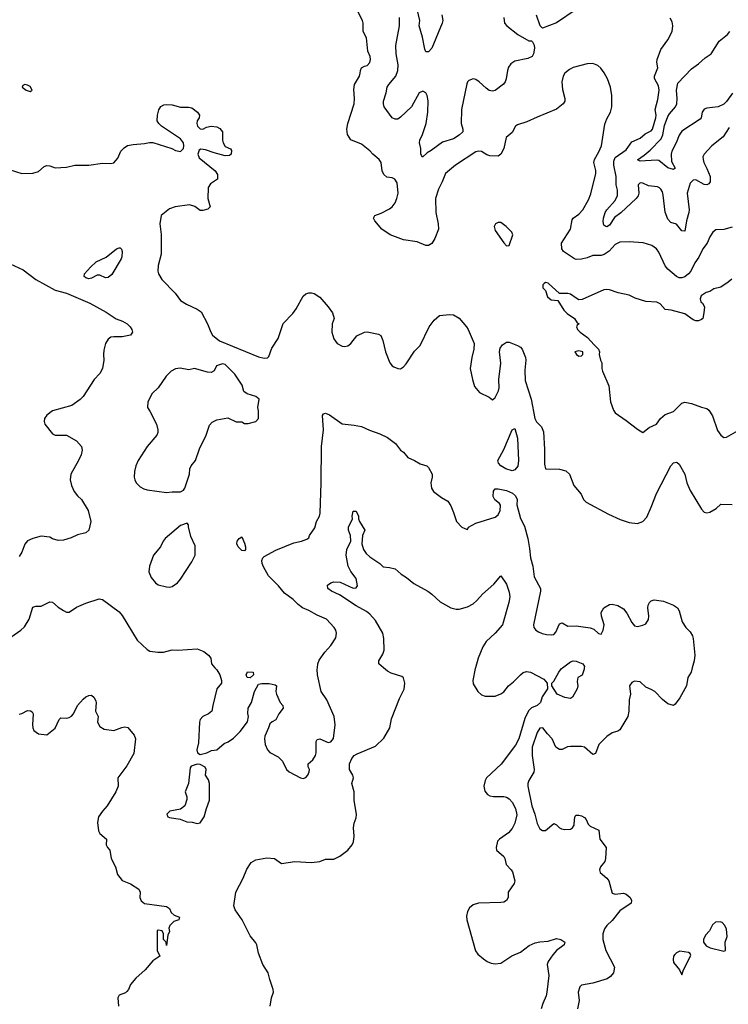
# Model space of a CAD drawing. Header units: inches. Extents: x 2001573 to 2220545, y 644482 to 846830.
# Tile 262 of 656: x 2113335 to 2118423, y 707583 to 714655. Entities that reach past the tile are written whole.
import ezdxf

# ---------------------------------------------------------------- set-up
doc = ezdxf.new("R2010")
doc.units = ezdxf.units.IN
doc.header["$MEASUREMENT"] = 0
doc.layers.add('C1710', color=7, linetype='Continuous')
doc.layers.add('C1711', color=7, linetype='Continuous')

msp = doc.modelspace()

# ---------------------------------------------------------------- linework, layer by layer
at = {"layer": 'C1710', "color": 5}
for points, elevation in [([(2114736.8, 710000), (2114750, 709984.7), (2114770.7, 709950), (2114784, 709910), (2114784, 709890), (2114750.5, 709849.5), (2114720.7, 709730), (2114714.8, 709690), (2114690.8, 709670), (2114650, 709649.6), (2114630, 709629), (2114624.9, 709610), (2114617.6, 709462.4), (2114607.3, 709410), (2114610.7, 709390.7), (2114630, 709378.8), (2114678, 709390), (2114712.9, 709407.1), (2114750, 709411.3), (2114803.7, 709456.3), (2114832.3, 709467.7), (2114870, 709496), (2114917, 709543), (2114970, 709612), (2114978, 709650), (2114972.5, 709672.5), (2114976, 709710), (2114999, 709750), (2115021.2, 709830), (2115050, 709882), (2115073.6, 709886.4), (2115126.4, 709886.4), (2115170, 709878), (2115178, 709870), (2115174, 709830), (2115179.1, 709810), (2115204.9, 709750), (2115224, 709730), (2115227.7, 709710), (2115196.4, 709670), (2115173.2, 709626.8), (2115146.8, 709613.2), (2115130, 709598), (2115122, 709570), (2115094, 709510), (2115092, 709490), (2115098.4, 709450), (2115113, 709410), (2115131.5, 709391.5), (2115190, 709360.3), (2115223, 709330), (2115250.4, 709270), (2115270, 709252), (2115350, 709210.3), (2115370, 709206.4), (2115390, 709212.4), (2115404.7, 709230), (2115414, 709254), (2115415.1, 709270), (2115406, 709290), (2115406, 709310), (2115439.6, 709340.4), (2115459.7, 709370), (2115464.4, 709390), (2115464.2, 709470), (2115470, 709486), (2115490, 709490.4), (2115550, 709463), (2115570, 709468.4), (2115587, 709493), (2115598.9, 709590), (2115593.6, 709650), (2115539.6, 709770), (2115498.4, 709830), (2115473.6, 709950), (2115471.6, 709990), (2115472.8, 710000)], 340), ([(2115133.2, 707570), (2115142.7, 707630), (2115156, 707670), (2115155.1, 707690), (2115130, 707762), (2115119.6, 707810), (2115081.6, 707870), (2115049.6, 707950), (2115037.4, 708010), (2115030, 708026), (2114990, 708075.1), (2114931.8, 708190), (2114881.1, 708261.1), (2114873.1, 708290), (2114887, 708390), (2114939, 708490), (2114966.4, 708553.6), (2114998, 708602), (2115030, 708621.1), (2115110, 708635.2), (2115164.7, 708630), (2115215.3, 708595.3), (2115310, 708608.2), (2115430, 708602), (2115489.7, 708610.3), (2115530, 708625.5), (2115590, 708626), (2115633.1, 708646.9), (2115690, 708690.6), (2115721.6, 708730), (2115731.3, 708750), (2115735.6, 708790), (2115731.8, 708850), (2115735.5, 708884.5), (2115750, 708922), (2115752.2, 708947.8), (2115736.8, 709050), (2115736.9, 709110), (2115719.6, 709170), (2115731.6, 709210), (2115727.6, 709230), (2115703.5, 709270), (2115702.4, 709310), (2115719.7, 709350), (2115735.6, 709370), (2115757.1, 709382.9), (2115890, 709437.6), (2115950, 709495.8), (2115992.4, 709570), (2116005.7, 709634.3), (2116061.1, 709778.9), (2116094.3, 709845.7), (2116100.2, 709890), (2116090, 709927.6), (2116077.9, 709937.9), (2116002.3, 709962.3), (2115975.9, 709975.9), (2115947.7, 710000)], 320), ([(2116607, 710000), (2116605.5, 709994.5), (2116588.7, 709910), (2116590, 709886), (2116624, 709830), (2116650, 709806.8), (2116676.3, 709796.3), (2116750, 709797.1), (2116790, 709814), (2116810, 709828.7), (2116844.2, 709870), (2116880.5, 709899.5), (2116930, 709950.4), (2116950, 709967.3), (2116973.5, 709973.5), (2117002, 709970), (2117097.5, 709917.5), (2117122, 709890), (2117124.7, 709850), (2117087.1, 709792.9), (2117074.8, 709750), (2117050.8, 709730), (2117010, 709713.3), (2116987.7, 709692.3), (2116963.1, 709636.9), (2116918, 709490), (2116894.7, 709445.3), (2116791.9, 709308.1), (2116686.4, 709210), (2116676.4, 709190), (2116666.7, 709150), (2116674.4, 709114.4), (2116693, 709090), (2116710, 709080.9), (2116736, 709076), (2116810, 709076.5), (2116830, 709072.3), (2116850, 709059.1), (2116870, 709036.1), (2116895.7, 708990), (2116903.4, 708943.4), (2116890, 708884.7), (2116870, 708846.6), (2116845.7, 708814.3), (2116780.3, 708770), (2116765.4, 708754.6), (2116756.9, 708710), (2116758, 708690), (2116810, 708644.9), (2116819.5, 708630), (2116827.9, 708587.9), (2116864.9, 708550), (2116873.8, 708533.8), (2116890.5, 708470), (2116886.4, 708450), (2116842, 708390), (2116842.4, 708350), (2116830.2, 708329.8), (2116810, 708316.9), (2116790, 708313.5), (2116630.4, 708309.6), (2116590, 708297), (2116564.2, 708275.8), (2116550.4, 708250), (2116544.1, 708215.9), (2116546, 708190), (2116607.3, 707967.3), (2116624.4, 707944.4), (2116664, 707910), (2116690.3, 707890.3), (2116719.9, 707879.9), (2116750, 707874.4), (2116790, 707878), (2116868.5, 707931.5), (2116930, 707958.7), (2116993.3, 708006.7), (2117035.5, 708024.5), (2117070, 708032.7), (2117130, 708035.9), (2117190, 708055.8), (2117220.5, 708050), (2117248.5, 708030), (2117244.6, 708010), (2117190, 707969.8), (2117162.2, 707937.8), (2117130.2, 707890), (2117122.2, 707870), (2117134.2, 707790), (2117120.9, 707670), (2117115.4, 707644.6), (2117090.2, 707590), (2117078.6, 707550)], 320), ([(2118163.9, 710000), (2118155.5, 709970), (2118133, 709930), (2118122, 709870), (2118075.9, 709784.1), (2118042, 709738), (2118030, 709729), (2117990, 709742.7), (2117950, 709772.7), (2117894.5, 709830), (2117870, 709845.6), (2117830, 709862), (2117790, 709900.7), (2117750, 709904.5), (2117730, 709895.1), (2117713.4, 709870), (2117721.6, 709810), (2117710.4, 709770), (2117708.7, 709690), (2117702.4, 709650), (2117644.9, 709555.1), (2117630, 709544.5), (2117590, 709533.6), (2117550, 709506.3), (2117493.7, 709450), (2117470, 709383.7), (2117450, 709377.6), (2117390, 709429.7), (2117370, 709435.5), (2117290, 709436.2), (2117268.5, 709431.5), (2117230, 709413.2), (2117210, 709414), (2117185.2, 709430), (2117159.3, 709490), (2117125.1, 709525.1), (2117092, 709570), (2117070, 709567), (2117050, 709536), (2117014, 709430), (2117013.8, 709370), (2117029, 709270), (2117026.3, 709250), (2116990.3, 709190), (2116983.6, 709170), (2116984, 709150), (2117012.5, 709010), (2117033.8, 708950), (2117050, 708881), (2117070, 708844), (2117090, 708831), (2117110, 708831.3), (2117170, 708882), (2117190, 708871.3), (2117210.5, 708850.5), (2117224.9, 708844.9), (2117250, 708838.4), (2117290, 708841.3), (2117303.7, 708850), (2117316.2, 708870), (2117318, 708910), (2117324.1, 708935.9), (2117330, 708941), (2117350, 708942), (2117370, 708936.4), (2117390, 708924), (2117402, 708910), (2117416.1, 708876.1), (2117430, 708862), (2117493, 708833), (2117500.7, 708770), (2117544.9, 708710), (2117542, 708630), (2117536.3, 708610), (2117505.3, 708570), (2117498.7, 708550), (2117503.1, 708530), (2117550.2, 708490.2), (2117565.5, 708470), (2117590, 708381), (2117610, 708374.8), (2117670, 708382), (2117690, 708375.3), (2117717.6, 708350), (2117728.2, 708330), (2117724.9, 708310), (2117644.8, 708255.2), (2117590, 708184.5), (2117550.4, 708149.6), (2117534, 708126), (2117523, 708090), (2117523.1, 708050), (2117543.7, 707970), (2117606.4, 707850), (2117598.4, 707810), (2117577.3, 707782.7), (2117553.4, 707766.6), (2117450, 707735.6), (2117370, 707722), (2117356.3, 707710), (2117344.2, 707670), (2117352, 707610), (2117340.4, 707550)], 340), ([(2117389.1, 710000), (2117387.7, 709990), (2117373.7, 709946.3), (2117342, 709930), (2117338, 709902), (2117342.8, 709870), (2117337.3, 709850), (2117304.7, 709790), (2117290, 709779), (2117250, 709786), (2117195.3, 709810), (2117155.3, 709870), (2117155.3, 709890), (2117170, 709904.7), (2117206, 709970), (2117225.8, 709994.2), (2117233.5, 710000)], 320), ([(2113330, 709668), (2113350, 709672.7), (2113390, 709692.7), (2113412.3, 709692.3), (2113425.2, 709685.2), (2113432.4, 709670), (2113426.7, 709590), (2113428.4, 709570), (2113437.3, 709550), (2113470, 709526), (2113530, 709518), (2113590, 709567.7), (2113617.2, 709630), (2113630, 709640.7), (2113670, 709638), (2113690, 709642.8), (2113706.4, 709653.6), (2113720.4, 709670), (2113749.7, 709730), (2113790, 709774.9), (2113810, 709792.7), (2113830, 709802), (2113850, 709804), (2113870, 709786.8), (2113881.7, 709761.7), (2113884.4, 709750), (2113878.4, 709690), (2113898, 709650), (2113893.4, 709610), (2113910, 709578.7), (2113940.7, 709560.7), (2114010, 709550.3), (2114067.3, 709572.7), (2114090, 709576.6), (2114110, 709572.1), (2114157, 709517), (2114165.8, 709490), (2114154.7, 709385.3), (2114104.5, 709295.5), (2114039.3, 709210), (2114042, 709150), (2114025.7, 709110), (2113963.6, 709010), (2113928.9, 708971.1), (2113900.7, 708930), (2113893.2, 708890), (2113899.7, 708830), (2113910.4, 708810), (2113959.1, 708770), (2113954.8, 708730), (2113964.7, 708710), (2113982, 708690), (2113990.3, 708630), (2114021.7, 708570), (2114035.9, 708515.9), (2114070, 708473), (2114130, 708448), (2114190.8, 708410), (2114200.7, 708390), (2114197.3, 708350), (2114206.9, 708326.9), (2114230, 708308.5), (2114390, 708284.9), (2114410.4, 708270.4), (2114423.1, 708243.1), (2114443.1, 708223.1), (2114482, 708210), (2114478, 708190), (2114442, 708178), (2114413.4, 708150), (2114406, 708130), (2114410, 708106), (2114399.6, 708080.4), (2114390, 708006), (2114386, 708030), (2114368, 708050), (2114368, 708090), (2114358, 708110), (2114330, 708116), (2114321, 708110), (2114322.8, 707970), (2114342, 707930), (2114290, 707894.5), (2114235.5, 707830), (2114168.2, 707770), (2114130, 707726), (2114117, 707690), (2114105, 707675), (2114093.8, 707666.2), (2114048.9, 707650), (2114040.3, 707630), (2114044.4, 707570)], 320)]:
    msp.add_lwpolyline(points, dxfattribs=dict(at, elevation=elevation))
for points, elevation in [([(2114990, 709928.7), (2114969, 709930), (2114962, 709950), (2114970, 709972), (2115012, 709970), (2115014, 709950)], 340), ([(2114610, 709309), (2114567.1, 709292.9), (2114558, 709282), (2114547, 709170), (2114523.8, 709110), (2114534.4, 709074.4), (2114534.4, 709054.4), (2114519.5, 709010), (2114490, 708985.1), (2114412, 708970), (2114391, 708950), (2114398, 708930), (2114410, 708924.9), (2114486.8, 708913.2), (2114534.6, 708894.6), (2114572.2, 708892.2), (2114610, 708883), (2114630, 708887.7), (2114660.5, 708930), (2114675.6, 708990), (2114697.4, 709050), (2114698.4, 709170), (2114690, 709195.3), (2114668.7, 709230), (2114673.2, 709270), (2114665.6, 709285.6), (2114630, 709305.2)], 340), ([(2118364.5, 708175.5), (2118330, 708172.7), (2118310, 708154), (2118288.1, 708111.9), (2118259.9, 708080.1), (2118244.7, 708050), (2118244.7, 708030), (2118264.5, 708004.5), (2118292, 707990), (2118390, 707964), (2118402, 707970), (2118400.9, 708030), (2118415.1, 708070), (2118410, 708122), (2118398.4, 708150), (2118379, 708170)], 360), ([(2118075.3, 707964.7), (2118050, 707954), (2118038.5, 707941.5), (2118030, 707928), (2118026.2, 707906.2), (2118030, 707884.7), (2118072, 707830), (2118090, 707794), (2118102, 707830), (2118153.2, 707933.2), (2118149, 707949), (2118136.5, 707956.5)], 360)]:
    msp.add_lwpolyline(points, close=True, dxfattribs=dict(at, elevation=elevation))
at = {"layer": 'C1711', "color": 5}
for points, elevation in [([(2118450, 713166.3), (2118390, 713148.2), (2118333.7, 713146.3), (2118311.5, 713128.5), (2118290, 713095.1), (2118271, 713049), (2118239.5, 713010), (2118211.1, 712950), (2118181.7, 712910), (2118154.7, 712850), (2118137.6, 712830), (2118110, 712809), (2118090, 712801.2), (2118070, 712801.4), (2118051.6, 712811.6), (2117990, 712863.5), (2117970, 712886.2), (2117924.7, 712984.7), (2117907.1, 713010), (2117873.7, 713033.7), (2117812.2, 713052.2), (2117710, 713059.7), (2117643.6, 713056.4), (2117610, 713039.8), (2117568.3, 712991.7), (2117531.5, 712968.5), (2117510, 712962.6), (2117450, 712962.4), (2117410, 712944.8), (2117370, 712935), (2117330, 712932.6), (2117318, 712938), (2117240.8, 712990), (2117228.2, 713010), (2117225.5, 713050), (2117288.7, 713150), (2117302, 713218), (2117309.8, 713230.2), (2117350, 713259.6), (2117379.2, 713290), (2117419, 713361), (2117436.6, 713403.4), (2117472.3, 713550), (2117472.8, 713572.8), (2117458.6, 713630), (2117461.8, 713650), (2117494.1, 713705.9), (2117511.4, 713750), (2117535.9, 713904.1), (2117550, 713944), (2117576.9, 713990), (2117587.6, 714030), (2117587.3, 714110), (2117576.2, 714170), (2117555.6, 714230), (2117532.5, 714272.5), (2117507, 714307), (2117486.3, 714326.3), (2117450, 714340.7), (2117410, 714337.4), (2117310, 714312.8), (2117281.6, 714298.4), (2117250, 714272), (2117238.4, 714250), (2117226.7, 714210), (2117233.3, 714153.3), (2117248.4, 714090), (2117248.2, 714070), (2117238, 714050), (2117190, 714011.8), (2117050, 713956.3), (2116977.4, 713922.6), (2116910, 713900.5), (2116895.5, 713890), (2116870, 713846), (2116827.3, 713810), (2116811.7, 713730), (2116790, 713689.4), (2116770, 713676.2), (2116710, 713677.6), (2116690, 713684.2), (2116650, 713708.3), (2116630, 713712.1), (2116610, 713707.1), (2116463.6, 713610), (2116391.6, 713550), (2116369.3, 713490.7), (2116341.8, 713438.2), (2116321, 713370), (2116322, 713270), (2116339.7, 713190), (2116341.1, 713150), (2116315.9, 713084.1), (2116293, 713047), (2116270, 713033.8), (2116250, 713034.6), (2116190, 713059.7), (2116090, 713073.6), (2115995.1, 713110), (2115936.2, 713150), (2115885.1, 713210), (2115876.2, 713230), (2115886, 713250), (2115930, 713266), (2115990, 713297.4), (2116010, 713312), (2116030, 713339.3), (2116043.5, 713370), (2116051.7, 713408.3), (2116044.7, 713484.7), (2116029, 713510), (2116010, 713519.5), (2115970, 713524.5), (2115950, 713542.7), (2115938, 713570), (2115929.7, 713629.7), (2115916.2, 713650), (2115870, 713689.6), (2115850, 713712.8), (2115790, 713760.4), (2115712.6, 713792.6), (2115688.6, 713830), (2115683.1, 713870), (2115689.8, 713909.8), (2115737.6, 714050), (2115739.4, 714090), (2115733.8, 714153.8), (2115739.1, 714190), (2115773.7, 714250), (2115780.7, 714270), (2115780.9, 714290), (2115789.3, 714310), (2115810, 714322), (2115830, 714325.5), (2115850, 714347.7), (2115854.2, 714370), (2115850.6, 714390.6), (2115833.7, 714430), (2115825.1, 714525.1), (2115801.3, 714570), (2115801.1, 714630), (2115796.9, 714650), (2115753.1, 714733.1)], 360), ([(2116366, 714690), (2116372.2, 714650), (2116368.9, 714630), (2116293.1, 714450), (2116270, 714423.7), (2116250, 714424), (2116243.3, 714443.3), (2116227.4, 714530), (2116203.8, 714610), (2116207.6, 714650), (2116189.9, 714730.1)], 320), ([(2117330, 714729.6), (2117190, 714633.3), (2117090, 714594), (2117072.3, 714612.3), (2117046.7, 714686.7)], 340), ([(2116810.4, 714670), (2116817.1, 714630), (2116833, 714610), (2116910.6, 714550), (2116990, 714502.8), (2117010, 714502.8), (2117016.4, 714496.4), (2117030, 714471.3), (2117032.2, 714450), (2117025.3, 714410), (2117015.3, 714390), (2116984.6, 714375.4), (2116890, 714357.5), (2116862, 714338), (2116845.5, 714314.5), (2116836.5, 714290), (2116828.5, 714230), (2116821.6, 714210), (2116808.7, 714191.3), (2116750, 714146), (2116730, 714142), (2116706.7, 714146.7), (2116683.3, 714163.3), (2116635.1, 714210), (2116610, 714225.1), (2116590, 714229.5), (2116560.7, 714219.3), (2116550.4, 714209.6), (2116545.5, 714194.5), (2116507.5, 714010), (2116503.6, 713910), (2116517.6, 713870), (2116515.8, 713850), (2116490, 713825.7), (2116450, 713799.6), (2116370, 713775.8), (2116290, 713715.8), (2116260.8, 713699.2), (2116227.5, 713667.5), (2116215.1, 713690), (2116216.2, 713730), (2116204.5, 713770), (2116207.9, 713790), (2116226.8, 713830), (2116252.4, 713910), (2116266, 713990), (2116268.1, 714071.9), (2116261.7, 714110), (2116251.1, 714130), (2116230, 714142.4), (2116202.4, 714130), (2116148.2, 714030), (2116070, 713954), (2116050, 713941.6), (2116030, 713941.6), (2116009.4, 713950), (2115952, 714030), (2115946.3, 714050), (2115946.9, 714070), (2115966.9, 714130), (2115974.3, 714170), (2115985.4, 714190), (2116035.8, 714250), (2116050.7, 714289.3), (2116053.3, 714330), (2116037.7, 714410), (2116035.3, 714470), (2116062.6, 714610), (2116061.4, 714670)], 340), ([(2118430, 713880.5), (2118386.3, 713813.7), (2118304.2, 713750), (2118248.7, 713690), (2118240.9, 713670), (2118242.2, 713650), (2118246.8, 713630), (2118270, 713587), (2118292.3, 713530), (2118292.6, 713490), (2118283.2, 713476.8), (2118270, 713468.5), (2118250, 713472.4), (2118190, 713504.4), (2118170, 713502), (2118150, 713480.5), (2118128.4, 713408.4), (2118142.2, 713290), (2118140.1, 713270), (2118121.7, 713210), (2118110, 713136), (2118090, 713139.6), (2118050, 713185.6), (2118010, 713199.6), (2117990, 713223.6), (2117970, 713272), (2117955.3, 713395.3), (2117950, 713419.5), (2117938.7, 713438.7), (2117930, 713448.2), (2117913.9, 713453.9), (2117850, 713463.1), (2117810, 713481), (2117790, 713484.7), (2117775.3, 713470), (2117781, 713410), (2117774.7, 713390), (2117760.6, 713370), (2117651.2, 713268.8), (2117605.1, 713234.9), (2117570, 713179.2), (2117550, 713167.6), (2117542.7, 713170), (2117530, 713179.5), (2117524.9, 713204.9), (2117526.4, 713230), (2117537.9, 713270), (2117549.6, 713290.4), (2117610, 713356.8), (2117628, 713392), (2117627.8, 713430), (2117617.3, 713470), (2117617, 713530), (2117600.4, 713610), (2117601.2, 713638.8), (2117610, 713664.9), (2117690, 713720.2), (2117730, 713778.5), (2117790, 713803.6), (2117825.3, 713834.7), (2117870, 713856.4), (2117879.1, 713870), (2117902.4, 713950), (2117905.1, 713970), (2117898.8, 714010), (2117917.6, 714082.4), (2117927.1, 714150), (2117921.4, 714181.4), (2117893.1, 714233.1), (2117892, 714250), (2117918.2, 714310), (2117909.8, 714350), (2117911.1, 714370), (2117938.5, 714441.5), (2117989.7, 714510.3), (2118020.9, 714570), (2118023.7, 714610), (2118019.3, 714639.3), (2118005.2, 714665.2)], 340), ([(2118452.7, 714127.3), (2118410, 714068.5), (2118390, 714049.7), (2118350, 714028.7), (2118270, 714019.8), (2118250, 714013.7), (2118235.6, 713990), (2118228.4, 713950), (2118220.3, 713939.7), (2118090, 713853.8), (2118070, 713826.3), (2118049.1, 713770), (2118017.1, 713710), (2118012.4, 713690), (2118016, 713636), (2118040.3, 713590), (2118030, 713578.7), (2117990, 713591.9), (2117924.6, 713644.6), (2117907.3, 713647.3), (2117790, 713640.3), (2117770, 713649), (2117818.8, 713681.2), (2117862.3, 713717.7), (2117940.4, 713799.6), (2117952.5, 713827.5), (2117965.5, 713894.5), (2117990, 713958.9), (2118001.2, 713978.8), (2118044.5, 714030), (2118053.4, 714050), (2118055, 714090), (2118049.9, 714150), (2118061.4, 714198.6), (2118158.4, 714301.6), (2118210, 714337.5), (2118257.9, 714382.1), (2118300.3, 714410), (2118358.3, 714501.7), (2118417.2, 714550), (2118433.8, 714570)], 320), ([(2113259.4, 713579.4), (2113350, 713550.7), (2113430, 713553.4), (2113470, 713565.3), (2113510, 713600.5), (2113530, 713608.2), (2113550, 713605.5), (2113590.5, 713590.5), (2113670, 713597), (2113730, 713610.3), (2113830.4, 713610.4), (2113930, 713624.9), (2113990, 713622.4), (2114010, 713626.4), (2114040.1, 713659.9), (2114061.6, 713710), (2114084.1, 713735.9), (2114108.7, 713751.3), (2114150, 713758.3), (2114230, 713764.9), (2114266.6, 713773.4), (2114290, 713772.8), (2114427.7, 713730), (2114454.6, 713714.6), (2114490, 713708.7), (2114510.7, 713729.3), (2114513.7, 713750), (2114510, 713770.7), (2114490, 713798.6), (2114352.7, 713890), (2114333.2, 713910), (2114322.7, 713930), (2114323.7, 713970), (2114332.9, 714007.1), (2114347.3, 714032.7), (2114370, 714044), (2114390, 714047.3), (2114430, 714044), (2114490, 714026.8), (2114546.4, 714026.4), (2114570, 714021), (2114610.7, 713990.7), (2114624.7, 713970), (2114622.8, 713950), (2114610, 713928), (2114607, 713910), (2114610.8, 713890), (2114630, 713870.8), (2114650, 713868), (2114675.6, 713884.4), (2114710, 713890.8), (2114750, 713885.5), (2114772.8, 713872.8), (2114790.3, 713850), (2114790.3, 713790), (2114796, 713770), (2114810, 713744.9), (2114848, 713728), (2114856.3, 713716.3), (2114852.4, 713690), (2114841.1, 713678.9), (2114810, 713677.4), (2114730, 713698.8), (2114670, 713721.7), (2114634.6, 713725.4), (2114622.6, 713717.4), (2114614.5, 713690), (2114624.1, 713664.1), (2114738, 713570), (2114755.5, 713544.5), (2114754.9, 713510), (2114703.7, 713476.3), (2114689, 713451), (2114684.9, 713370), (2114702.8, 713310), (2114685.2, 713294.8), (2114650, 713283.7), (2114630, 713286), (2114592.4, 713312.4), (2114554.6, 713325.4), (2114450, 713311), (2114410, 713296.2), (2114351, 713250), (2114341.6, 713190), (2114351.4, 713111.4), (2114350.3, 712970), (2114328.8, 712890), (2114326.4, 712850), (2114330.6, 712830), (2114355.5, 712790), (2114450, 712690.5), (2114490, 712638), (2114531.5, 712611.5), (2114610, 712576.4), (2114636.9, 712556.9), (2114683.6, 712470), (2114706.8, 712410), (2114720.1, 712390), (2114769.1, 712349.1), (2115050, 712233.8), (2115090, 712224.5), (2115112.9, 712227.1), (2115123, 712237), (2115144.9, 712295.1), (2115190, 712364.9), (2115226.4, 712473.6), (2115295.3, 712544.7), (2115320.9, 712579.1), (2115370, 712670.4), (2115390, 712686.7), (2115410, 712693.7), (2115430, 712694), (2115450, 712688.5), (2115490, 712662), (2115550, 712594), (2115580.2, 712550), (2115593, 712510), (2115579.1, 712470), (2115577.1, 712410), (2115590, 712362.8), (2115614, 712330), (2115650, 712310.6), (2115670, 712308.9), (2115690, 712314), (2115711.8, 712330), (2115756.3, 712383.7), (2115810, 712410.5), (2115830, 712413.4), (2115910, 712397.3), (2115927.1, 712387.1), (2115942.8, 712350), (2115961.3, 712270), (2115992.7, 712190), (2116008.7, 712168.7), (2116021.1, 712161.1), (2116050, 712150.4), (2116070, 712148.4), (2116090, 712161.3), (2116110, 712184.2), (2116170, 712274.9), (2116210, 712314.8), (2116275.8, 712450), (2116310, 712497.1), (2116350, 712530.6), (2116421, 712539), (2116450, 712535.3), (2116491.3, 712511.3), (2116542.4, 712450), (2116555.8, 712430), (2116598.4, 712330), (2116596.4, 712290), (2116581.3, 712230), (2116570.6, 712150), (2116585.5, 712070), (2116601.3, 712021.3), (2116636.7, 711976.7), (2116704.9, 711944.9), (2116730, 711924.7), (2116750, 711942), (2116773, 711990), (2116777.4, 712010), (2116776, 712070), (2116790.7, 712189.3), (2116780.7, 712270), (2116784.7, 712295.3), (2116801.1, 712318.9), (2116830, 712339.6), (2116850, 712338.9), (2116910, 712315.8), (2116930, 712304), (2116941.8, 712290), (2116966.4, 712230), (2116970.1, 712210), (2116962.3, 712137.7), (2116963.7, 712063.7), (2117006.4, 711930), (2117034.2, 711790), (2117046.7, 711766.7), (2117081.7, 711730), (2117096.3, 711696.3), (2117103, 711570), (2117102.4, 711462.4), (2117109.3, 711429.3), (2117210, 711427.7), (2117256, 711416), (2117283.5, 711390), (2117314.7, 711310), (2117366.7, 711246.7), (2117382.8, 711210), (2117402.8, 711190), (2117563.5, 711103.5), (2117646, 711066), (2117710, 711044.7), (2117770, 711037), (2117808.2, 711051.8), (2117838, 711082), (2117870, 711153.4), (2117906.6, 711253.4), (2118010, 711450.5), (2118030, 711472.4), (2118050, 711478), (2118055.3, 711475.3), (2118070, 711462.8), (2118110, 711390.8), (2118124.9, 711330), (2118150, 711273.4), (2118230, 711139.1), (2118250, 711119.3), (2118270, 711114.4), (2118290, 711118.7), (2118336.2, 711143.8), (2118370, 711176.4), (2118450, 711173.4)], 360), ([(2113236, 712916), (2113359.1, 712859.1), (2113450, 712790.4), (2113590, 712713.1), (2113670, 712691.1), (2113839.4, 712619.4), (2113954.9, 712554.9), (2114027.2, 712507.2), (2114074, 712490), (2114107, 712470), (2114127, 712450), (2114139.3, 712430), (2114144, 712410), (2114130.2, 712389.8), (2114070, 712377.2), (2114010, 712378.3), (2113990, 712374.3), (2113970, 712361.6), (2113950.3, 712330), (2113938.3, 712281.7), (2113935.3, 712250), (2113938.3, 712210), (2113928.7, 712150), (2113910, 712115.1), (2113870, 712072), (2113790, 711949.6), (2113770, 711928.2), (2113710, 711885.1), (2113570, 711845.1), (2113530, 711815.1), (2113512.4, 711790), (2113510.4, 711770), (2113514.9, 711750), (2113570, 711681.6), (2113590, 711670.4), (2113670.3, 711670.3), (2113742.8, 711630), (2113778.8, 711590), (2113782.8, 711562.8), (2113775.5, 711530), (2113758, 711490), (2113701.6, 711390), (2113697.1, 711350), (2113707.3, 711310), (2113726.6, 711266.6), (2113750, 711236), (2113778.8, 711210), (2113826.8, 711130), (2113844.7, 711050), (2113830, 710989.2), (2113810, 710969.5), (2113750, 710956), (2113705.2, 710934.8), (2113650, 710918), (2113610, 710915.1), (2113570, 710926), (2113550, 710938), (2113490, 710945.1), (2113430, 710929.5), (2113390, 710912.3), (2113371.8, 710888.2), (2113350.2, 710829.8), (2113330, 710799.3)], 340), ([(2118447.3, 712792.7), (2118422.4, 712770), (2118370, 712735.1), (2118318.8, 712721.2), (2118290, 712704), (2118263.6, 712696.4), (2118227.1, 712672.9), (2118222, 712650), (2118224.7, 712630), (2118238.4, 712618.4), (2118251.9, 712591.9), (2118248.4, 712550), (2118239.1, 712510), (2118230, 712500.9), (2118208.2, 712491.8), (2118190, 712491.6), (2118170, 712499.7), (2118110, 712542.7), (2118011.7, 712568.3), (2117970, 712574.7), (2117934.2, 712614.2), (2117910, 712625.3), (2117830, 712631.9), (2117754.9, 712654.9), (2117710, 712677), (2117632.9, 712692.9), (2117570, 712715.3), (2117550, 712718.3), (2117530, 712714.3), (2117373.3, 712646.7), (2117350, 712644.2), (2117330, 712654), (2117290, 712684.5), (2117270, 712689.4), (2117210, 712688), (2117130, 712762), (2117110, 712768), (2117099.6, 712760.4), (2117092, 712750), (2117092, 712730), (2117111, 712711), (2117125.8, 712665.8), (2117150, 712644), (2117198, 712638), (2117241, 712570), (2117265.5, 712545.5), (2117318, 712510), (2117338, 712478), (2117350, 712474), (2117352, 712470), (2117338, 712462), (2117334, 712450), (2117341, 712430), (2117358.8, 712410), (2117412.8, 712372.8), (2117459, 712319), (2117491, 712290), (2117498, 712270), (2117496, 712250), (2117506, 712210), (2117516, 712190), (2117514, 712150), (2117519.1, 712130), (2117564.7, 712024.7), (2117577.3, 711910), (2117598.8, 711850), (2117610.5, 711830.5), (2117690, 711777.1), (2117770, 711714.8), (2117810, 711691), (2117853.6, 711726.4), (2117906.6, 711750), (2117935.1, 711790), (2117970, 711820.5), (2118030, 711841.6), (2118090, 711902), (2118110, 711907.6), (2118159.1, 711899.1), (2118230, 711872.2), (2118270, 711862), (2118284.4, 711850), (2118308.5, 711810), (2118345.8, 711705.8), (2118370, 711670.8), (2118390, 711654.8), (2118410, 711657.3), (2118495, 711705)], 380), ([(2115472.8, 710000), (2115476.2, 710030), (2115485.1, 710054.9), (2115526.5, 710113.5), (2115570, 710161), (2115604.5, 710215.5), (2115609.5, 710250), (2115604.5, 710270), (2115592, 710290), (2115537, 710350), (2115470, 710377.6), (2115411.4, 710411.4), (2115365.2, 710430), (2115334.2, 710454.2), (2115299.5, 710490), (2115236.8, 710536.8), (2115192.8, 710590), (2115121.6, 710661.6), (2115085.3, 710725.3), (2115075.4, 710750), (2115074.3, 710770), (2115080.8, 710790), (2115090, 710800.8), (2115175.1, 710844.9), (2115302, 710898), (2115358, 710910), (2115396.4, 710923.6), (2115410, 710934), (2115415.3, 710950), (2115453.2, 711006.8), (2115465.3, 711050), (2115486.9, 711090), (2115491.1, 711110), (2115499.7, 711330), (2115502.6, 711590), (2115515.6, 711710), (2115508.7, 711811.3), (2115515.9, 711824.1), (2115530, 711828.5), (2115558.2, 711818.2), (2115650, 711753.4), (2115735.9, 711744.1), (2115790, 711732.8), (2115845.9, 711705.9), (2115921, 711681), (2115974.6, 711654.6), (2116032.1, 711612.1), (2116070, 711563.8), (2116090.7, 711550), (2116122.8, 711510), (2116170, 711490.4), (2116210, 711464.9), (2116258, 711450), (2116270, 711438), (2116296, 711390), (2116296, 711370), (2116286, 711330), (2116291.3, 711290), (2116307.3, 711267.3), (2116364.5, 711224.5), (2116410, 711198), (2116430, 711164.7), (2116450, 711116), (2116470.4, 711050.4), (2116510, 711011.3), (2116530, 711002), (2116550, 710994), (2116558, 711010), (2116610, 711039.1), (2116750, 711083.2), (2116770, 711098.9), (2116785.3, 711130), (2116788.1, 711168.1), (2116780.5, 711180.5), (2116746.8, 711206.8), (2116734, 711230), (2116736, 711270), (2116750, 711286.8), (2116770, 711286.7), (2116830, 711273.2), (2116874.1, 711254.1), (2116896, 711236), (2116906, 711210), (2116905, 711170), (2116931.7, 711071.7), (2116958.4, 711018.4), (2116982.7, 710930), (2116996.4, 710856.4), (2117002.8, 710790), (2117019.8, 710730), (2117030, 710652.7), (2117074.6, 710570), (2117074, 710550), (2117023.1, 710310), (2117026, 710290), (2117041.7, 710270), (2117059.2, 710259.2), (2117086.2, 710246.2), (2117118.4, 710238.4), (2117150, 710236.1), (2117170, 710240.7), (2117184.4, 710255.6), (2117210, 710316.9), (2117230, 710323.6), (2117270, 710299.7), (2117330, 710302.2), (2117430, 710287.8), (2117457.4, 710277.4), (2117490, 710247.7), (2117510, 710242.8), (2117524.5, 710270), (2117531.1, 710310), (2117511.5, 710370), (2117510, 710398), (2117529.8, 710430.2), (2117570, 710454.9), (2117590, 710457.6), (2117630, 710448.4), (2117670, 710423.8), (2117693.7, 710393.7), (2117730, 710326.8), (2117750, 710302.8), (2117770, 710297.3), (2117810, 710306.4), (2117830, 710317.1), (2117850, 710347.3), (2117853.3, 710370), (2117845.7, 710430), (2117848.2, 710450), (2117856.2, 710470), (2117870, 710482.4), (2117891.5, 710488.5), (2117958.6, 710478.6), (2118029, 710449), (2118058, 710430), (2118070.4, 710410), (2118090.6, 710330.6), (2118118, 710290), (2118150, 710258), (2118164.9, 710230), (2118170.5, 710210), (2118182, 710090), (2118178, 710050), (2118163.9, 710000)], 340), ([(2115947.7, 710000), (2115912.7, 710030), (2115912.7, 710050), (2115942.5, 710097.5), (2115953, 710127), (2115950.5, 710210), (2115942, 710250), (2115890, 710341.2), (2115850, 710385.8), (2115824.9, 710404.9), (2115750, 710444.7), (2115630, 710524.1), (2115572.6, 710550), (2115547.7, 710570), (2115546, 710594), (2115569, 710611), (2115590, 710617.3), (2115635.2, 710615.2), (2115730, 710573.4), (2115750, 710574.8), (2115759.5, 710590), (2115750, 710641.2), (2115712.2, 710692.2), (2115693.3, 710730), (2115679.6, 710810), (2115683, 710850), (2115712.8, 710910), (2115711, 710950), (2115695.4, 710990), (2115695.8, 711010), (2115724.5, 711070), (2115722.9, 711090), (2115730, 711124.7), (2115750, 711126), (2115766.8, 711090), (2115766.8, 711070), (2115773.7, 711050), (2115813.4, 710990), (2115796, 710950), (2115791.6, 710890), (2115804, 710850), (2115822.4, 710822.4), (2115850, 710796.9), (2115920.7, 710750), (2115944.9, 710724.9), (2115990, 710721.6), (2116030.3, 710710.3), (2116073.4, 710673.4), (2116113, 710650), (2116164.9, 710604.9), (2116264.9, 710550), (2116293.4, 710530), (2116354.4, 710474.4), (2116430, 710430.6), (2116470, 710420.7), (2116490, 710420.7), (2116550, 710439.1), (2116590, 710459.1), (2116617.4, 710482.6), (2116657, 710530), (2116739.5, 710600.5), (2116790, 710662), (2116830, 710602), (2116850, 710544.7), (2116853.1, 710510), (2116847, 710470), (2116801.5, 710310), (2116747.9, 710250), (2116684.2, 710190), (2116659.6, 710150), (2116625.7, 710070), (2116607, 710000)], 320), ([(2113270, 710221.1), (2113342.7, 710270), (2113370, 710294), (2113402, 710350), (2113430, 710436), (2113450, 710442), (2113490, 710444), (2113550, 710474.8), (2113570, 710470.8), (2113610, 710436.3), (2113650, 710410.7), (2113670, 710401), (2113690, 710401), (2113743.5, 710436.5), (2113810, 710465.5), (2113904.6, 710495.4), (2113930, 710491.6), (2114050, 710402.4), (2114070, 710377.1), (2114178.5, 710198.5), (2114250, 710132.7), (2114270, 710119.5), (2114327.7, 710112.3), (2114367.5, 710112.5), (2114430, 710130.5), (2114470, 710128), (2114610, 710137.3), (2114656.7, 710116.7), (2114691, 710090), (2114706, 710070), (2114711, 710030), (2114736.8, 710000)], 340), ([(2117233.5, 710000), (2117290, 710043.1), (2117310, 710050.3), (2117330, 710048.8), (2117377.3, 710030), (2117390.4, 710010), (2117389.1, 710000)], 320)]:
    msp.add_lwpolyline(points, dxfattribs=dict(at, elevation=elevation))
for points, elevation in [([(2113371.1, 714188.9), (2113358, 714182), (2113351.3, 714170), (2113381, 714150), (2113410, 714140.7), (2113424, 714150), (2113410, 714174.5), (2113390, 714186)], 380), ([(2116790, 713199), (2116770, 713199), (2116752, 713190), (2116741, 713170), (2116750, 713142), (2116810, 713052), (2116830, 713032), (2116850, 713034), (2116875.3, 713110), (2116868.9, 713128.9), (2116828, 713170)], 380), ([(2113950, 712800.5), (2113910, 712819.2), (2113890, 712819.8), (2113850, 712798.7), (2113830, 712794.7), (2113810, 712800.5), (2113798.4, 712810), (2113800.7, 712830), (2113842.5, 712877.5), (2113884.4, 712915.6), (2113955.1, 712950), (2114030, 713008.8), (2114050, 713017.6), (2114055.8, 713015.8), (2114066.6, 713006.6), (2114070.4, 712990), (2114068.7, 712951.3), (2114063.4, 712936.6), (2113995.1, 712824.9), (2113970, 712802.4)], 340), ([(2117350, 712277.2), (2117322, 712270), (2117332, 712250), (2117350, 712238), (2117370, 712242), (2117378, 712250), (2117378, 712270)], 380), ([(2114790, 712184.3), (2114748.9, 712170), (2114730, 712132.3), (2114710, 712120.5), (2114683.3, 712123.3), (2114590, 712149.5), (2114550, 712141.3), (2114487.2, 712152.8), (2114452.3, 712147.7), (2114422.8, 712130), (2114385.5, 712094.5), (2114328.3, 712011.7), (2114286.8, 711970), (2114254.8, 711910), (2114251.3, 711870), (2114270, 711844.7), (2114317.3, 711750), (2114326.8, 711710), (2114326.8, 711690), (2114318.8, 711670), (2114250.4, 711590), (2114185.5, 711490), (2114168.5, 711451.5), (2114158, 711410), (2114156.3, 711370), (2114160.7, 711350), (2114170.8, 711330), (2114200.9, 711300.9), (2114226.2, 711286.2), (2114250, 711279.1), (2114390, 711259.1), (2114430, 711264.9), (2114490, 711264.7), (2114510, 711276), (2114521.2, 711290), (2114553.2, 711390), (2114557.2, 711430), (2114565.2, 711450), (2114597.2, 711490), (2114626.3, 711573.7), (2114674, 711670), (2114698, 711742), (2114716, 711764), (2114750, 711780.7), (2114830, 711794.8), (2114890, 711766.8), (2114930, 711766), (2114950, 711756), (2114974.8, 711754.8), (2115030, 711768.8), (2115049.4, 711790), (2115050, 711846), (2115044.5, 711870), (2115054, 711930), (2115030, 711949.7), (2114967.6, 711967.6), (2114944.6, 711984.6), (2114931.1, 712030), (2114880.2, 712110), (2114810, 712178.3)], 360), ([(2116870, 711416.1), (2116824.8, 711430), (2116790.8, 711450), (2116771.9, 711470), (2116767.4, 711490), (2116810.7, 711569.3), (2116870, 711710.5), (2116890, 711719.1), (2116909.5, 711650), (2116916, 711490), (2116910.8, 711449.2), (2116890, 711421.6)], 340), ([(2114538, 711038), (2114490, 711022), (2114378.8, 710930), (2114364, 710910), (2114346.8, 710870), (2114296, 710810), (2114266.8, 710730), (2114262.8, 710690), (2114278.8, 710650), (2114310, 710610.8), (2114330, 710597.3), (2114390, 710582), (2114410, 710579.1), (2114430, 710584.9), (2114469, 710610), (2114490, 710636), (2114570, 710761), (2114594.7, 710810), (2114595.8, 710875.8), (2114564.1, 710944.1), (2114548, 711012), (2114548, 711028)], 360), ([(2114950, 710839.7), (2114930, 710842.2), (2114903.7, 710870), (2114894, 710890), (2114897.2, 710910), (2114909.8, 710930), (2114930, 710940.3), (2114950, 710896.3), (2114956.3, 710870), (2114957.3, 710850)], 340)]:
    msp.add_lwpolyline(points, close=True, dxfattribs=dict(at, elevation=elevation))

doc.saveas('drawing.dxf')
